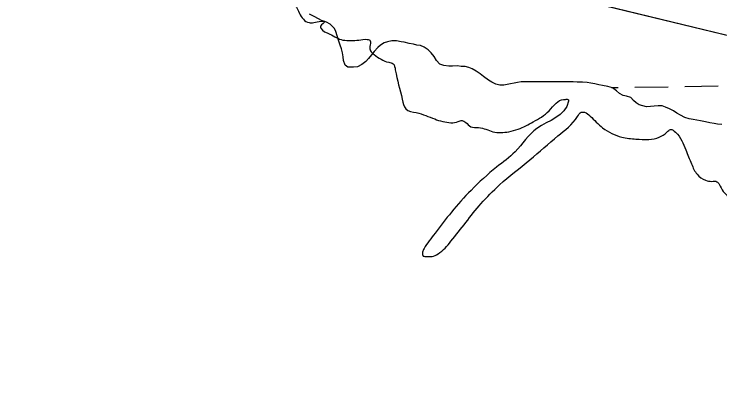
# Model space of a CAD drawing. Extents: x 3892998 to 3931244, y 278583 to 304547.
# Drawn here: x 3909243 to 3909922, y 284468 to 284820 of the extents above; entities that cross this region are included whole.
import ezdxf

# ---------------------------------------------------------------- set-up
doc = ezdxf.new("R2010")
doc.units = 0
for name, color, linetype in [('V-RIVR-EDGE', 7, 'Continuous'), ('V-TOPO-SHOR', 7, 'Continuous'), ('V-WETL-SWMP', 7, 'Continuous')]:
    doc.layers.add(name, color=color, linetype=linetype)

msp = doc.modelspace()

# ---------------------------------------------------------------- linework, layer by layer
at = {"layer": 'V-RIVR-EDGE'}
msp.add_spline([(3909509.27, 284876.24), (3909501.09, 284871.29), (3909496.46, 284867.75), (3909493.96, 284859.94), (3909494.27, 284843.24), (3909496.74, 284837.55), (3909501.35, 284834.7), (3909506.32, 284832.91), (3909513.42, 284828.28), (3909517.66, 284820.45), (3909526.87, 284811.55), (3909531.49, 284811.54), (3909538.6, 284812.94), (3909542.15, 284812.58), (3909537.87, 284807.97), (3909538.23, 284806.19), (3909546.74, 284800.49), (3909559.51, 284794.77), (3909567.32, 284794.4), (3909574.78, 284794.73), (3909582.96, 284795.43), (3909585.79, 284794), (3909585.43, 284788.67), (3909586.12, 284784.41), (3909589.67, 284780.84), (3909603.5, 284773.35), (3909607.76, 284771.92), (3909609.88, 284766.23), (3909616.56, 284737.8), (3909620.09, 284728.55), (3909630.02, 284724.98), (3909647.77, 284718.89), (3909663.39, 284715.3), (3909670.5, 284716.35), (3909674.05, 284717.41), (3909677.6, 284715.62), (3909682.56, 284711.35), (3909690.02, 284710.62), (3909703.86, 284706.68), (3909719.14, 284706.64), (3909728.02, 284709.11), (3909742.6, 284716.17), (3909757.9, 284726.79), (3909771.78, 284737.77), (3909773.56, 284737.76), (3909776.4, 284737.4), (3909776.4, 284735.98), (3909746.14, 284709.77), (3909725.13, 284687.44), (3909707.33, 284672.57), (3909682.77, 284650.25), (3909663.89, 284629.34), (3909648.21, 284609.13), (3909637.52, 284594.24), (3909636.09, 284590.69), (3909636.79, 284587.14), (3909639.98, 284586.78), (3909645.31, 284586.76), (3909651, 284589.23), (3909663.46, 284601.28), (3909692.32, 284637.44), (3909710.13, 284655.51), (3909739.32, 284679.59), (3909766.37, 284702.62), (3909785.24, 284721.4), (3909788.8, 284725.29), (3909792, 284725.29), (3909797.32, 284721.72), (3909809.37, 284710.33), (3909827.82, 284701.4), (3909841.31, 284699.59), (3909853.74, 284699.2), (3909863.69, 284701.31), (3909871.17, 284706.26), (3909874.72, 284708.74), (3909879.34, 284706.24), (3909889.24, 284689.17), (3909894.89, 284675.66), (3909900.19, 284665.7), (3909908.35, 284660), (3909914.38, 284658.92), (3909919.36, 284658.55), (3909921.48, 284656.06), (3909925.37, 284649.3), (3909929.27, 284645.38), (3909936.01, 284640.75), (3909948.07, 284633.61), (3909969.36, 284624.68), (3909991.37, 284621.07), (3910003.1, 284623.89), (3910009.85, 284625.64), (3910021.22, 284625.97), (3910038.97, 284621.67), (3910062.06, 284620.54), (3910072.36, 284620.87), (3910079.47, 284622.63), (3910086.23, 284628.3), (3910088.37, 284632.2), (3910091.93, 284634.68), (3910096.55, 284633.96), (3910097.59, 284623.3), (3910102.87, 284607.3), (3910113.14, 284595.2), (3910126.25, 284580.96), (3910139.38, 284574.53), (3910155, 284572.71), (3910158.9, 284569.15), (3910162.78, 284557.07), (3910166.67, 284550.66), (3910179.45, 284546.72), (3910184.42, 284546.71), (3910189.04, 284547.77), (3910194.37, 284547.4), (3910200.39, 284540.99), (3910204.66, 284541.33), (3910213.18, 284541.31), (3910220.98, 284533.48), (3910242.61, 284521.35), (3910263.92, 284519.87), (3910292.34, 284521.58), (3910309.4, 284524.02), (3910314.02, 284524.37), (3910318.99, 284522.22), (3910316.14, 284519.39), (3910315.77, 284513), (3910318.93, 284497.36), (3910324.59, 284491.31), (3910340.55, 284480.26), (3910360.77, 284469.19), (3910368.58, 284468.11), (3910377.82, 284470.22), (3910387.43, 284476.94), (3910391.35, 284480.13), (3910402.36, 284480.1), (3910410.18, 284484.35), (3910421.93, 284493.55), (3910421.94, 284497.46), (3910421.24, 284503.15), (3910421.6, 284506.34), (3910429.08, 284512.01), (3910432.98, 284512), (3910442.93, 284510.55), (3910448.23, 284501.3)], degree=3, dxfattribs=at)
at = {"layer": 'V-TOPO-SHOR'}
msp.add_lwpolyline([(3909105.9, 285017.24), (3909334.4, 284938.66), (3909461.43, 284904.76), (3909482.2, 284900.38), (3909531.73, 284890.82), (3909581.66, 284880.45), (3909626.4, 284871.29), (3909657.95, 284865.31), (3909731.05, 284849.37), (3909774.99, 284837), (3909979.52, 284787.17), (3910008.28, 284780.39), (3910047.03, 284763.23), (3910072.99, 284751.66), (3910113.74, 284733.71), (3910193.24, 284702.59), (3910253.16, 284677.45), (3910274.74, 284665.08), (3910290.32, 284655.9)], dxfattribs=at)
at = {"layer": 'V-WETL-SWMP'}
for p, q in [((3909774.99, 284837), (3909979.52, 284787.17)), ((3909531.8, 284817.3), (3909527.41, 284819.7)), ((3909535.99, 284815.31), (3909531.8, 284817.3)), ((3909538.79, 284813.71), (3909535.99, 284815.31)), ((3909543.59, 284811.92), (3909538.79, 284813.71)), ((3909547.18, 284809.92), (3909543.59, 284811.92)), ((3909551.38, 284805.73), (3909547.18, 284809.92)), ((3909552.78, 284802.93), (3909551.38, 284805.73)), ((3909553.98, 284798.94), (3909552.78, 284802.93)), ((3909555.18, 284794.75), (3909553.98, 284798.94)), ((3909556.78, 284789.75), (3909555.18, 284794.75)), ((3909557.98, 284786.36), (3909556.78, 284789.75)), ((3909595.52, 284789.77), (3909593.12, 284787.57)), ((3909599.11, 284791.97), (3909595.52, 284789.77)), ((3909602.51, 284793.17), (3909599.11, 284791.97)), ((3909606.5, 284793.97), (3909602.51, 284793.17)), ((3909611.09, 284793.97), (3909606.5, 284793.97)), ((3909615.49, 284793.18), (3909611.09, 284793.97)), ((3909618.48, 284792.58), (3909615.49, 284793.18)), ((3909623.08, 284791.58), (3909618.48, 284792.58)), ((3909627.47, 284790.78), (3909623.08, 284791.58)), ((3909630.67, 284789.99), (3909627.47, 284790.78)), ((3909634.26, 284789.39), (3909630.67, 284789.99)), ((3909637.66, 284787.79), (3909634.26, 284789.39)), ((3909558.98, 284782.57), (3909557.98, 284786.36)), ((3909559.58, 284778.77), (3909558.98, 284782.57)), ((3909589.53, 284783.78), (3909586.94, 284780.58)), ((3909593.12, 284787.57), (3909589.53, 284783.78)), ((3909641.45, 284785.4), (3909637.66, 284787.79)), ((3909644.25, 284782.4), (3909641.45, 284785.4)), ((3909647.25, 284778.81), (3909644.25, 284782.4)), ((3909560.18, 284774.98), (3909559.58, 284778.77)), ((3909561.78, 284770.78), (3909560.18, 284774.98)), ((3909584.14, 284777.18), (3909581.55, 284774.19)), ((3909586.94, 284780.58), (3909584.14, 284777.18)), ((3909649.64, 284775.22), (3909647.25, 284778.81)), ((3909652.84, 284771.62), (3909649.64, 284775.22)), ((3909564.37, 284768.79), (3909561.78, 284770.78)), ((3909569.57, 284768.79), (3909564.37, 284768.79)), ((3909573.36, 284768.99), (3909569.57, 284768.79)), ((3909577.55, 284771.39), (3909573.36, 284768.99)), ((3909581.55, 284774.19), (3909577.55, 284771.39)), ((3909656.64, 284770.23), (3909652.84, 284771.62)), ((3909661.23, 284769.63), (3909656.64, 284770.23)), ((3909664.83, 284769.63), (3909661.23, 284769.63)), ((3909669.82, 284769.83), (3909664.83, 284769.63)), ((3909673.21, 284769.44), (3909669.82, 284769.83)), ((3909677.21, 284769.24), (3909673.21, 284769.44)), ((3909680.6, 284768.44), (3909677.21, 284769.24)), ((3909683.8, 284767.04), (3909680.6, 284768.44)), ((3909687.59, 284764.85), (3909683.8, 284767.04)), ((3909691.39, 284762.25), (3909687.59, 284764.85)), ((3909694.79, 284759.66), (3909691.39, 284762.25)), ((3909699.58, 284756.07), (3909694.79, 284759.66)), ((3909702.78, 284754.27), (3909699.58, 284756.07)), ((3909706.57, 284752.48), (3909702.78, 284754.27)), ((3909730.93, 284754.48), (3909727.34, 284753.88)), ((3909735.13, 284754.68), (3909730.93, 284754.48)), ((3909739.92, 284754.69), (3909735.13, 284754.68)), ((3909743.72, 284754.49), (3909739.92, 284754.69)), ((3909748.91, 284754.49), (3909743.72, 284754.49)), ((3909754.1, 284754.49), (3909748.91, 284754.49)), ((3909758.69, 284754.7), (3909754.1, 284754.49)), ((3909761.69, 284754.5), (3909758.69, 284754.7)), ((3909765.28, 284754.5), (3909761.69, 284754.5)), ((3909769.88, 284754.5), (3909765.28, 284754.5)), ((3909773.87, 284754.5), (3909769.88, 284754.5)), ((3909777.27, 284754.5), (3909773.87, 284754.5)), ((3909781.06, 284754.71), (3909777.27, 284754.5)), ((3909784.85, 284754.31), (3909781.06, 284754.71)), ((3909790.05, 284754.31), (3909784.85, 284754.31)), ((3909794.44, 284754.11), (3909790.05, 284754.31)), ((3909798.04, 284753.31), (3909794.44, 284754.11)), ((3909710.57, 284751.48), (3909706.57, 284752.48)), ((3909714.36, 284751.48), (3909710.57, 284751.48)), ((3909717.36, 284751.88), (3909714.36, 284751.48)), ((3909720.75, 284752.68), (3909717.36, 284751.88)), ((3909724.34, 284753.28), (3909720.75, 284752.68)), ((3909727.34, 284753.88), (3909724.34, 284753.28)), ((3909801.83, 284752.52), (3909798.04, 284753.31)), ((3909805.63, 284751.72), (3909801.83, 284752.52)), ((3909809.22, 284751.12), (3909805.63, 284751.72)), ((3909814.21, 284750.13), (3909809.22, 284751.12)), ((3909818.81, 284748.73), (3909814.21, 284750.13)), ((3909817.91, 284749), (3909824.43, 284749.11)), ((3909822.8, 284745.94), (3909818.81, 284748.73)), ((3909840.43, 284749.39), (3909872.42, 284749.95)), ((3909888.42, 284750.22), (3909920.41, 284750.78)), ((3909825.6, 284743.34), (3909822.8, 284745.94)), ((3909829, 284741.55), (3909825.6, 284743.34)), ((3909832.39, 284740.75), (3909829, 284741.55)), ((3909836.39, 284739.55), (3909832.39, 284740.75)), ((3909839.18, 284736.76), (3909836.39, 284739.55)), ((3909841.58, 284734.36), (3909839.18, 284736.76)), ((3909844.38, 284732.37), (3909841.58, 284734.36)), ((3909847.97, 284731.37), (3909844.38, 284732.37)), ((3909851.57, 284730.57), (3909847.97, 284731.37)), ((3909855.36, 284730.97), (3909851.57, 284730.57)), ((3909858.76, 284731.17), (3909855.36, 284730.97)), ((3909862.75, 284731.58), (3909858.76, 284731.17)), ((3909866.54, 284731.38), (3909862.75, 284731.58)), ((3909869.94, 284730.38), (3909866.54, 284731.38)), ((3909873.54, 284728.78), (3909869.94, 284730.38)), ((3909877.53, 284726.59), (3909873.54, 284728.78)), ((3909880.73, 284724.39), (3909877.53, 284726.59)), ((3909884.32, 284722.4), (3909880.73, 284724.39)), ((3909888.32, 284720.4), (3909884.32, 284722.4)), ((3909892.51, 284719.01), (3909888.32, 284720.4)), ((3909896.51, 284718.41), (3909892.51, 284719.01)), ((3909900.1, 284717.61), (3909896.51, 284718.41)), ((3909903.5, 284717.02), (3909900.1, 284717.61)), ((3909908.29, 284716.22), (3909903.5, 284717.02)), ((3909912.48, 284715.22), (3909908.29, 284716.22)), ((3909916.68, 284714.42), (3909912.48, 284715.22)), ((3909919.87, 284713.83), (3909916.68, 284714.42)), ((3909923.87, 284713.63), (3909919.87, 284713.83))]:
    msp.add_line(p, q, dxfattribs=at)

doc.saveas('drawing.dxf')
